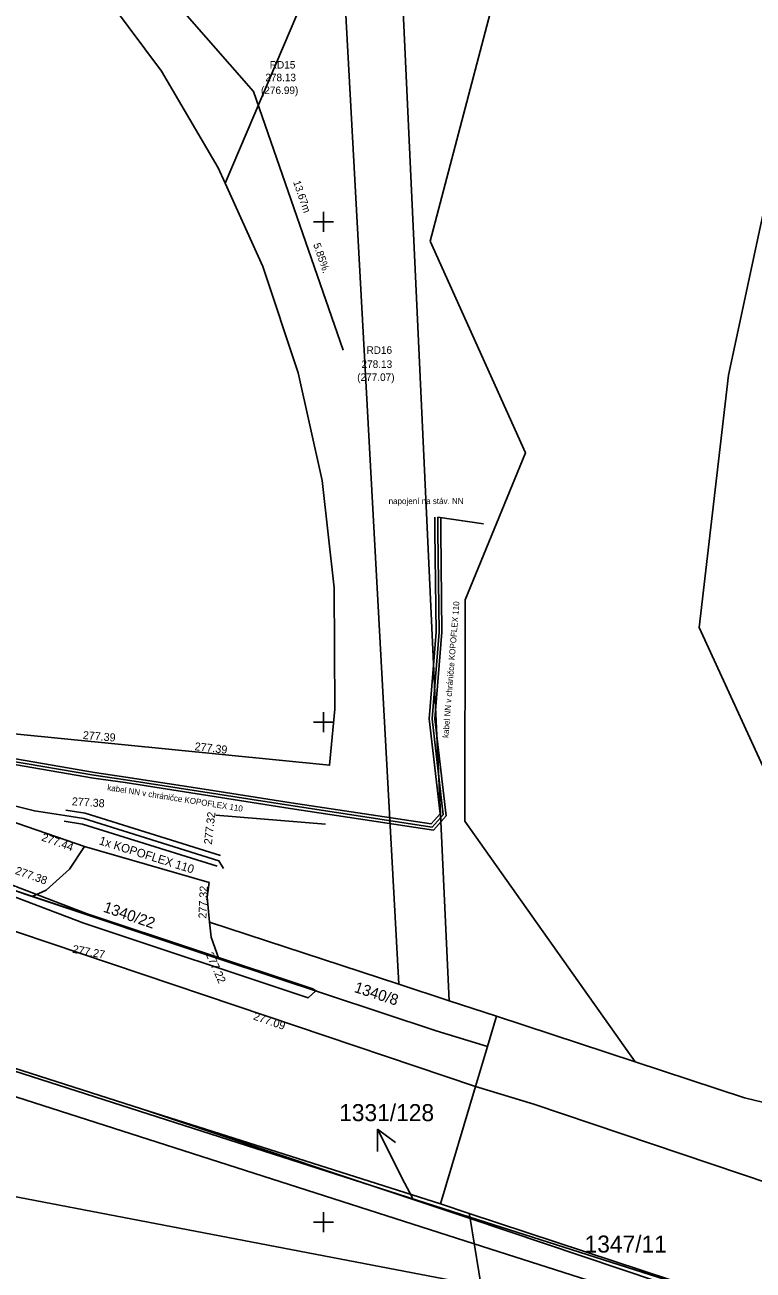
# Model space of a CAD drawing. Extents: x -601602 to -600882, y -1162594 to -1161950.
# Drawn here: x -601114.9 to -601078.5, y -1162127.4 to -1162065.2 of the extents above; entities that cross this region are included whole.
import ezdxf

# ---------------------------------------------------------------- set-up
doc = ezdxf.new("R2010")
doc.units = 0
for name, color, linetype in [('H_VYSKY_PREVZATE', 7, 'Continuous'), ('IS_KAN_DESTOVA', 7, 'Continuous'), ('IS_NN_PRELOZKA', 7, 'Continuous'), ('IS_ODVODNĚNÍ', 7, 'Continuous'), ('IS_VO', 7, 'Continuous'), ('KN_Hranice parcel', 7, 'Continuous'), ('KN_Parcelní čísla', 7, 'Continuous'), ('KN_Pop  PČ popisy', 7, 'Continuous'), ('KN_Věcná břemena k části', 7, 'Continuous'), ('X_SOUR_KRIZKY_SEVER', 7, 'Continuous')]:
    doc.layers.add(name, color=color, linetype=linetype)

# ---------------------------------------------------------------- blocks, each defined once
blk = doc.blocks.new('POINT_DISPLAY')
blk.add_line((0, 0), (0, 0))
blk = doc.blocks.new('1029_24')
at = {"layer": 'KN_Pop  PČ popisy'}
for p, q in [((0, 0), (-1.362, 2.674)), ((-1.362, 2.674), (-0.462, 2.009)), ((-1.362, 2.674), (-1.354, 1.554))]:
    blk.add_line(p, q, dxfattribs=at)

msp = doc.modelspace()

# ---------------------------------------------------------------- linework, layer by layer
at = {"layer": 'IS_KAN_DESTOVA'}
msp.add_lwpolyline([(-601147.973, -1162040.333), (-601128.681, -1162046.531), (-601115.083, -1162055.229), (-601103.483, -1162068.48), (-601099.018, -1162081.407)], dxfattribs=at)
at = {"layer": 'IS_NN_PRELOZKA'}
for points in [[(-601123.147, -1162095.374), (-601125.386, -1162095.474), (-601124.997, -1162100.002), (-601124.091, -1162100.745), (-601115.803, -1162102.061), (-601111.482, -1162102.801), (-601109.901, -1162103.031), (-601105.777, -1162103.676), (-601101.652, -1162104.321), (-601094.504, -1162105.403), (-601093.871, -1162104.687), (-601094.426, -1162099.838), (-601094.077, -1162095.515), (-601094.137, -1162090.469), (-601094.137, -1162089.763)], [(-601125.231, -1162095.61), (-601124.86, -1162099.93), (-601124.03, -1162100.61), (-601115.78, -1162101.92), (-601111.46, -1162102.66), (-601109.88, -1162102.89), (-601101.63, -1162104.18), (-601094.56, -1162105.25), (-601094.02, -1162104.64), (-601094.57, -1162099.84), (-601094.22, -1162095.51), (-601094.28, -1162090.47), (-601094.28, -1162089.763)], [(-601123.134, -1162095.66), (-601125.076, -1162095.746), (-601124.723, -1162099.858), (-601123.969, -1162100.475), (-601115.757, -1162101.779), (-601111.438, -1162102.519), (-601109.859, -1162102.749), (-601105.733, -1162103.394), (-601101.608, -1162104.039), (-601094.616, -1162105.097), (-601094.169, -1162104.593), (-601094.714, -1162099.842), (-601094.363, -1162095.505), (-601094.423, -1162090.471), (-601094.423, -1162089.763)], [(-601091.996, -1162090.089), (-601094.28, -1162089.763)]]:
    msp.add_lwpolyline(points, dxfattribs=at)
at = {"layer": 'IS_ODVODNĚNÍ'}
msp.add_line((-601105.373, -1162104.66), (-601099.886, -1162105.104), dxfattribs=at)
at = {"layer": 'IS_VO'}
for points in [[(-601158.666, -1162083.84), (-601145.3, -1162088.52), (-601144.81, -1162089.24), (-601144.157, -1162088.925), (-601135.38, -1162092.04), (-601131.27, -1162093.86), (-601131.18, -1162093.85), (-601130.74, -1162094.17), (-601128.82, -1162095.1), (-601124.26, -1162100.28), (-601123.56, -1162100.82), (-601122.79, -1162101.34), (-601121.45, -1162102.28), (-601119.91, -1162102.84), (-601117.99, -1162103.55), (-601114.43, -1162104.44), (-601112.91, -1162104.68), (-601111.96, -1162104.83), (-601105.22, -1162106.94), (-601104.99, -1162107.32)], [(-601112.867, -1162104.408), (-601111.897, -1162104.562), (-601105.138, -1162106.678)], [(-601112.953, -1162104.952), (-601112.023, -1162105.098), (-601105.302, -1162107.202)]]:
    msp.add_lwpolyline(points, dxfattribs=at)
at = {"layer": 'KN_Hranice parcel'}
for p, q in [((-601093.71, -1162113.94), (-601096.52, -1162053.34)), ((-601099.16, -1162059.54), (-601104.9, -1162073.07)), ((-601099.16, -1162059.54), (-601096.23, -1162113.11)), ((-601075.13, -1162108.59), (-601081.23, -1162095.28)), ((-601114.54, -1162108.72), (-601130.42, -1162103.43)), ((-601084.43, -1162116.99), (-601092.94, -1162104.95)), ((-601105.22, -1162111.83), (-601114.54, -1162108.72)), ((-601105.68, -1162110.01), (-601096.23, -1162113.11)), ((-601127.79, -1162113.37), (-601109.09, -1162119.33)), ((-601096.23, -1162113.11), (-601093.71, -1162113.94)), ((-601093.71, -1162113.94), (-601091.35, -1162114.71)), ((-601091.35, -1162114.71), (-601091.8, -1162116.22)), ((-601091.35, -1162114.71), (-601084.43, -1162116.99)), ((-601092.4, -1162118.22), (-601091.8, -1162116.22)), ((-601094.15, -1162124.09), (-601092.4, -1162118.22)), ((-601092.67, -1162124.81), (-601109.09, -1162119.33)), ((-601109.09, -1162119.33), (-601094.15, -1162124.09)), ((-601092.71, -1162124.57), (-601094.15, -1162124.09)), ((-601092.67, -1162124.81), (-601092.71, -1162124.57)), ((-601091.03, -1162134.77), (-601092.67, -1162124.81))]:
    msp.add_line(p, q, dxfattribs=at)
for points in [[(-601092.94, -1162104.95), (-601092.92, -1162093.89), (-601089.91, -1162086.54), (-601094.67, -1162075.97), (-601088.5, -1162052.51), (-601079.87, -1162024.68), (-601072.42, -1162016.51), (-601055.84, -1162007.08), (-601042.03, -1162008.79), (-601028.36, -1162019.14), (-601024.32, -1162032.92)], [(-601149.69, -1162066.25), (-601147.49, -1162043.97), (-601144.7, -1162044.26), (-601138.75, -1162045.48), (-601133.58, -1162047.15), (-601128.54, -1162049.35), (-601123.75, -1162052.06), (-601119.34, -1162055.16), (-601115.08, -1162058.98), (-601111.36, -1162063.04), (-601108.08, -1162067.46), (-601105.25, -1162072.3), (-601104.9, -1162073.07)], [(-601081.23, -1162095.28), (-601079.76, -1162082.66), (-601074.92, -1162060.04)], [(-601104.9, -1162073.07), (-601103.03, -1162077.23), (-601101.26, -1162082.55), (-601100.06, -1162087.92), (-601099.46, -1162093.3), (-601099.43, -1162099.35), (-601099.69, -1162102.16), (-601123.33, -1162099.81), (-601123.14, -1162096.25), (-601123.49, -1162092.41), (-601123.92, -1162089.87), (-601125.19, -1162085.83), (-601126.9, -1162082.22), (-601129.38, -1162078.64), (-601131.03, -1162076.62), (-601134.14, -1162073.78), (-601137.45, -1162071.52), (-601143.86, -1162068.76), (-601146.86, -1162067.99), (-601149.82, -1162067.58), (-601149.69, -1162066.25)], [(-601111.93, -1162106.22), (-601121.93, -1162102.78), (-601123.04, -1162102.13), (-601123.92, -1162101.22), (-601127.59, -1162096.82), (-601129.99, -1162095.06), (-601131.8, -1162094.25), (-601149.45, -1162088.38)], [(-601148.7, -1162099.28), (-601142.08, -1162101.48), (-601134.34, -1162104.09), (-601118.31, -1162109.49), (-601102.88, -1162114.69), (-601092.4, -1162118.22)], [(-601114.54, -1162108.72), (-601113.84, -1162108.41), (-601112.68, -1162107.36), (-601111.93, -1162106.22)], [(-601105.68, -1162110.01), (-601105.8, -1162108.76), (-601105.71, -1162108.03), (-601111.93, -1162106.22)], [(-601105.22, -1162111.83), (-601105.6, -1162110.76), (-601105.68, -1162110.01)], [(-601091.8, -1162116.22), (-601094.37, -1162115.44), (-601105.22, -1162111.83)], [(-601084.43, -1162116.99), (-601078.97, -1162118.78), (-601075.58, -1162119.61)], [(-601092.4, -1162118.22), (-601089.49, -1162119.1), (-601077.68, -1162123.09)], [(-601091.03, -1162134.77), (-601093.93, -1162134.22), (-601092.77, -1162128.06), (-601119.19, -1162123), (-601124.02, -1162148.61), (-601098.1, -1162153.53), (-601099.02, -1162158.39)], [(-601092.71, -1162124.57), (-601078.32, -1162129.32), (-601064.66, -1162129.53)], [(-601066.62, -1162195.86), (-601064.16, -1162196.24), (-601064.09, -1162196.91), (-601063.85, -1162197.53), (-601063.36, -1162198.16), (-601062.35, -1162197.17), (-601061.34, -1162195.81), (-601060.57, -1162194.3), (-601060.06, -1162192.69), (-601056.32, -1162172.01), (-601055.73, -1162164.01), (-601056.42, -1162157.43), (-601059.89, -1162147.59), (-601061.76, -1162144.68), (-601064.91, -1162140.6), (-601068.2, -1162136.98), (-601070.82, -1162134.6), (-601075.02, -1162131.43), (-601077.22, -1162130.21), (-601079.54, -1162129.23), (-601092.67, -1162124.81)]]:
    msp.add_lwpolyline(points, dxfattribs=at)
at = {"layer": 'KN_Pop  PČ popisy'}
msp.add_line((-601095.55, -1162123.79), (-601095.94, -1162123.03), dxfattribs=at)
at = {"layer": 'KN_Věcná břemena k části'}
msp.add_lwpolyline([(-601100.37, -1162113.44), (-601119.47, -1162107.08), (-601119.32, -1162107.21), (-601118.63, -1162107.59), (-601117.11, -1162108.1), (-601111.96, -1162110.05), (-601100.76, -1162113.78)], close=True, dxfattribs=at)
for points in [[(-601119.47, -1162107.08), (-601100.37, -1162113.44), (-601100.53, -1162113.33), (-601111.79, -1162109.58), (-601116.94, -1162107.62)], [(-601071.86, -1162133.64), (-601078.97, -1162129.14), (-601092.68, -1162124.75), (-601119.48, -1162116.16), (-601121.32, -1162115.94), (-601122.8, -1162116.34), (-601123.74, -1162118.12), (-601124.16, -1162119.88), (-601128.74, -1162146.87), (-601133.21, -1162146.17), (-601133.4, -1162147.34), (-601127.76, -1162148.23), (-601122.98, -1162120.12), (-601122.6, -1162118.54), (-601121.98, -1162117.36), (-601121.24, -1162117.16), (-601119.74, -1162117.34), (-601092.46, -1162126.08), (-601079.49, -1162130.24), (-601072.6, -1162134.6)]]:
    msp.add_lwpolyline(points, dxfattribs=at)
at = {"layer": 'X_SOUR_KRIZKY_SEVER'}
for p, q in [((-601100, -1162075.5), (-601100, -1162074.5)), ((-601100.5, -1162075), (-601099.5, -1162075)), ((-601100, -1162100.5), (-601100, -1162099.5)), ((-601100.5, -1162100), (-601099.5, -1162100)), ((-601100, -1162125.5), (-601100, -1162124.5)), ((-601100.5, -1162125), (-601099.5, -1162125))]:
    msp.add_line(p, q, dxfattribs=at)

# ---------------------------------------------------------------- block references
at = {"layer": 'IS_NN_PRELOZKA'}
for p in [(-601094.28, -1162089.763), (-601094.09, -1162089.79), (-601094.28, -1162090.47), (-601094.22, -1162095.51), (-601094.57, -1162099.84), (-601111.46, -1162102.66), (-601109.88, -1162102.89), (-601101.63, -1162104.18), (-601094.02, -1162104.64), (-601094.56, -1162105.25)]:
    msp.add_blockref('POINT_DISPLAY', p, dxfattribs=at)
at = {"layer": 'KN_Pop  PČ popisy'}
msp.add_blockref('1029_24', (-601095.94, -1162123.03), dxfattribs=at)

# ---------------------------------------------------------------- texts
at = {"layer": 'H_VYSKY_PREVZATE'}
for s, rotation, p in [('277.39 ', 355.33505, (-601112.026, -1162100.847)), ('277.39 ', 353.61368, (-601106.446, -1162101.407)), ('277.38 ', 356.31535, (-601112.571, -1162104.16)), ('277.32 ', 83.50413, (-601105.572, -1162106.139)), ('277.44 ', 340.3063, (-601114.11, -1162105.916)), ('277.38 ', 340.48637, (-601115.422, -1162107.586)), ('277.32 ', 87.56867, (-601105.843, -1162109.833)), ('277.27 ', 349.33965, (-601112.557, -1162111.53)), ('277.22 ', 294.08325, (-601105.882, -1162111.613)), ('277.09 ', 341.02684, (-601103.53, -1162114.865))]:
    msp.add_text(s, height=0.4, rotation=rotation, dxfattribs=at).set_placement(p)
at = {"layer": 'IS_KAN_DESTOVA'}
for s, p in [('RD15', (-601102.678, -1162067.332)), ('278.13', (-601102.898, -1162067.966)), ('(276.99)', (-601103.117, -1162068.606)), ('RD16', (-601097.847, -1162081.595)), ('278.13', (-601098.093, -1162082.298)), ('(277.07)', (-601098.31, -1162082.949))]:
    msp.add_text(s, height=0.375, dxfattribs=at).set_placement(p)
for s, p in [('13.67m', (-601101.514, -1162073.001)), ('5.85%.', (-601100.513, -1162076.126))]:
    msp.add_text(s, height=0.375, rotation=289.05497, dxfattribs=at).set_placement(p)
at = {"layer": 'IS_NN_PRELOZKA'}
msp.add_text('napojení na stáv. NN', height=0.3, dxfattribs=at).set_placement((-601096.74, -1162089.106))
for rotation, p in [(85.37875, (-601093.753, -1162100.804)), (350.97745, (-601110.809, -1162103.412))]:
    msp.add_text('kabel NN v chráničce KOPOFLEX 110', height=0.3, rotation=rotation, dxfattribs=at).set_placement(p)
at = {"layer": 'IS_VO'}
msp.add_text('1x KOPOFLEX 110', height=0.425, rotation=342.61694, dxfattribs=at).set_placement((-601111.238, -1162106.106))
at = {"layer": 'KN_Parcelní čísla'}
for s, rotation, p in [('1340/22', 341, (-601111.031, -1162109.474)), ('1340/8', 342, (-601098.496, -1162113.488))]:
    msp.add_text(s, height=0.55, rotation=rotation, dxfattribs=at).set_placement(p)
for s, p in [('1331/128', (-601099.209, -1162119.951)), ('1347/11', (-601086.95, -1162126.52))]:
    msp.add_text(s, height=0.85, dxfattribs=at).set_placement(p)

doc.saveas('drawing.dxf')
